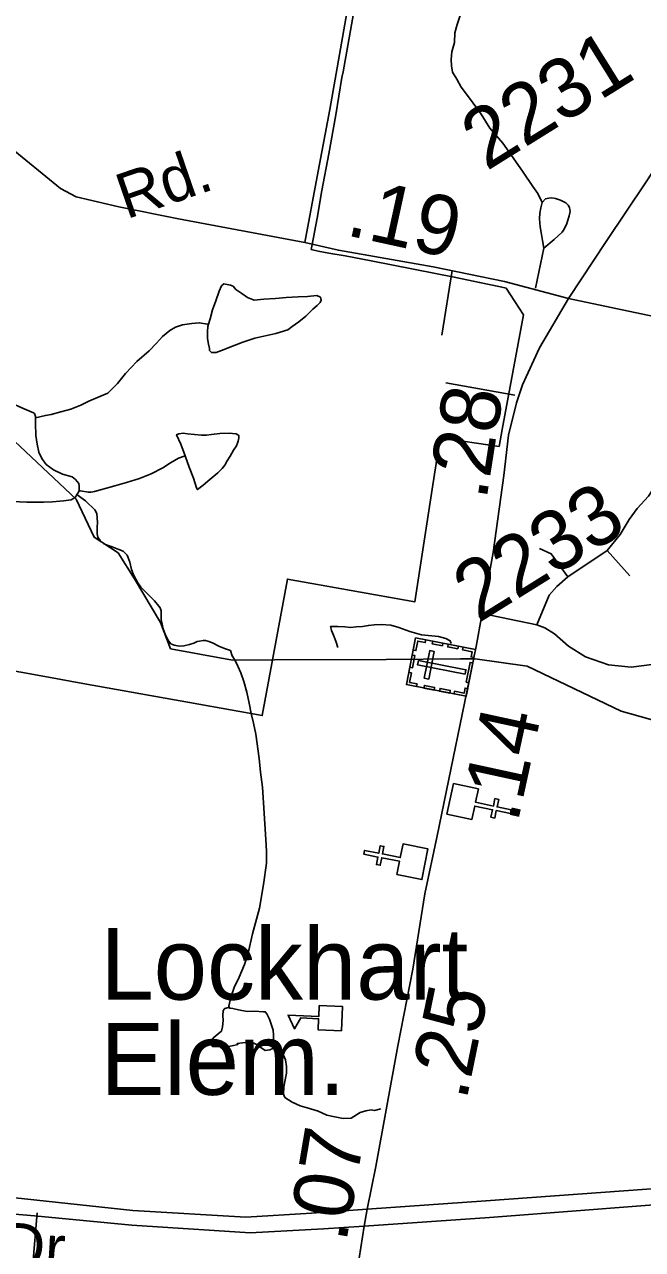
# Model space of a CAD drawing. Extents: x 2001466 to 31450019, y -30647475 to 847247.
# Drawn here: x 2150565 to 2153151, y 745745 to 750869 of the extents above; entities that cross this region are included whole.
import ezdxf

# ---------------------------------------------------------------- set-up
doc = ezdxf.new("R2010")
doc.units = 0
for name, color, linetype in [('Exist Boundary Political City Limit New', 7, 'Continuous'), ('Exist Cultural Cemetery CELL', 7, 'Continuous'), ('Exist Cultural Church CELL', 7, 'Continuous'), ('Exist Cultural Educational Facility Elementary CELL', 7, 'Continuous'), ('Exist Cultural Educational Facility Elementary Label', 7, 'Continuous'), ('Exist Hydrographic Creek Single Shore', 7, 'Continuous'), ('Exist Hydrographic Misc Water Feature', 7, 'Continuous'), ('Exist Road Non-System Type 51', 7, 'Continuous'), ('Exist Road Non-System Type 51 Label', 7, 'Continuous'), ('Exist Road Primary US Divided Attributed', 7, 'Continuous'), ('Exist Road Secondary Mileage Hundredths English Label', 7, 'Continuous'), ('Exist Road Secondary Type 51 Attributed', 7, 'Continuous'), ('Exist Road Secondary Type 51 Label', 7, 'Continuous'), ('Exist Road Secondary Type 51 Number Label', 7, 'Continuous'), ('Map Preparation Boundary City Limit Buffer Line', 7, 'Continuous')]:
    doc.layers.add(name, color=color, linetype=linetype)

msp = doc.modelspace()

# ---------------------------------------------------------------- linework, layer by layer
at = {"layer": 'Exist Boundary Political City Limit New'}
for points in [[(2151999, 751238.4), (2151898, 750671.7)], [(2151898, 750671.7), (2151893.2, 750646.8), (2151867.5, 750490.9), (2151838.5, 750328), (2151809.5, 750174.9)], [(2151809.5, 750174.9), (2151789.2, 750059.2), (2151778.5, 750000), (2151775.8, 749985.8), (2151764.8, 749927.4), (2151793.5, 749921), (2151838.8, 749912.3), (2151907.2, 749901.4), (2152015.8, 749880.1), (2152370.2, 749810.3), (2152469, 749790.4), (2152557.2, 749771.8), (2152581, 749765.9), (2152652.2, 749655.1), (2152563.5, 749175.3), (2152551, 749104.2), (2152303.8, 749140.4), (2152270.8, 748924.9), (2152198.2, 748453.8), (2151665, 748549.5), (2151560, 747978.6), (2151256.2, 748033.4), (2150809, 748112.9), (2150666.5, 748138.5), (2150201.8, 748222.2)]]:
    msp.add_lwpolyline(points, dxfattribs=at)
at = {"layer": 'Exist Cultural Cemetery CELL'}
for points in [[(2152163.3, 748108), (2152201.5, 748303.3), (2152451.4, 748254.4), (2152413.2, 748059)], [(2152244.1, 748295.1), (2152241.9, 748283.9), (2152210.3, 748290.1), (2152202.5, 748250.3), (2152191.6, 748252.4), (2152201.6, 748303.4)], [(2152237.9, 748134.9), (2152256.2, 748131.3), (2152278.9, 748246.9), (2152260.5, 748250.5)], [(2152313.6, 748269.8), (2152271.1, 748278.1), (2152273.3, 748289.3), (2152315.8, 748281)], [(2152378.3, 748257.1), (2152335.8, 748265.4), (2152338, 748276.6), (2152380.5, 748268.3)], [(2152445, 748221.9), (2152433.8, 748224.1), (2152438, 748245.7), (2152398.3, 748253.4), (2152400.5, 748264.4), (2152451.4, 748254.4)], [(2152177.5, 748180.6), (2152187.5, 748231.5), (2152198.7, 748229.3), (2152188.7, 748178.4)], [(2152213, 748209.3), (2152209.4, 748191), (2152408.4, 748152), (2152412, 748170.3)], [(2152412.9, 748117.6), (2152429.2, 748200.9), (2152440.4, 748198.7), (2152424.1, 748115.4)], [(2152205.8, 748099.6), (2152208, 748110.8), (2152176.4, 748117), (2152184.2, 748156.8), (2152173.2, 748158.9), (2152163.3, 748108)], [(2152278.5, 748085.4), (2152236, 748093.7), (2152238.2, 748104.9), (2152280.7, 748096.5)], [(2152344.5, 748072.4), (2152302, 748080.7), (2152304.2, 748091.9), (2152346.7, 748083.6)], [(2152419.5, 748091.5), (2152408.2, 748093.7), (2152404, 748072.1), (2152364.3, 748079.9), (2152362.2, 748069), (2152413.1, 748059)]]:
    msp.add_lwpolyline(points, close=True, dxfattribs=at)
at = {"layer": 'Exist Cultural Church CELL'}
for points in [[(2152464.2, 747671.6), (2152452.4, 747615.9), (2152526.9, 747600), (2152533.5, 747631.3), (2152549.2, 747628), (2152542.5, 747596.7), (2152601.3, 747584.1), (2152597.9, 747568.5), (2152539.1, 747581), (2152532.5, 747549.7), (2152516.8, 747553), (2152523.5, 747584.3), (2152449, 747600.2), (2152436.9, 747543.9), (2152332.8, 747566.1), (2152360.1, 747693.8)], [(2152123.5, 747313.2), (2152134.5, 747369.1), (2152059.8, 747383.8), (2152053.6, 747352.4), (2152037.9, 747355.5), (2152044.1, 747386.9), (2151985.1, 747398.6), (2151988.2, 747414.3), (2152047.2, 747402.6), (2152053.4, 747434), (2152069.1, 747430.9), (2152062.9, 747399.5), (2152137.6, 747384.8), (2152148.9, 747441.3), (2152253.3, 747420.7), (2152228, 747292.6)]]:
    msp.add_lwpolyline(points, close=True, dxfattribs=at)
at = {"layer": 'Exist Cultural Educational Facility Elementary CELL'}
msp.add_lwpolyline([(2151891.6, 746659.6), (2151793.7, 746664), (2151795.8, 746710), (2151720.8, 746713.5), (2151694.5, 746667.6), (2151667.9, 746725.5), (2151796.3, 746719.6), (2151798.4, 746765.6), (2151896.2, 746761.1)], close=True, dxfattribs=at)
at = {"layer": 'Exist Hydrographic Creek Single Shore'}
msp.add_lwpolyline([(2151435.4, 748210.3), (2151176.2, 748258.2), (2151134.4, 748367.3), (2151025.3, 748550), (2150957.2, 748659.7), (2150857.3, 748724.1), (2150781.3, 748883.1), (2150287.3, 749345.9), (2150102.3, 749654.8), (2150002.3, 749729), (2149818.3, 749791.9), (2149568.4, 749783.8), (2149184.3, 749873.7), (2148998.8, 749806.8)], dxfattribs=at)
at = {"layer": 'Exist Hydrographic Misc Water Feature'}
for p, q in [((2151611.9, 748211.2), (2151435.4, 748210.3)), ((2152077.9, 748213.7), (2151611.9, 748211.2)), ((2152389.5, 748215.4), (2152077.9, 748213.7))]:
    msp.add_line(p, q, dxfattribs=at)
for points in [[(2151334.9, 749615.8), (2151332.6, 749605.5), (2151331.2, 749585.5), (2151330.8, 749555.5), (2151335.3, 749531.8), (2151339.2, 749513.7), (2151339, 749505.6), (2151347.6, 749497.8), (2151367.5, 749497.7), (2151389.2, 749505.7), (2151435.2, 749524.3), (2151479, 749540.4), (2151529.1, 749556.8), (2151617, 749577.2), (2151666.7, 749591.6), (2151684.7, 749605.5), (2151712.6, 749626), (2151742.5, 749649.8), (2151772.3, 749678.2), (2151790.3, 749694.1), (2151802, 749706.1), (2151805.9, 749716.1), (2151804.1, 749728.1), (2151788.1, 749736.2), (2151749.9, 749731.9), (2151709.9, 749729.8), (2151660.3, 749727.2), (2151615.8, 749723), (2151566.2, 749720.8), (2151526, 749716.7), (2151498.3, 749726.6), (2151473.9, 749744.4), (2151449.9, 749760.2), (2151437.8, 749774.2), (2151427.8, 749778.2), (2151399.9, 749784), (2151390.1, 749775.8), (2151380, 749753.8), (2151366.1, 749713.7), (2151352.5, 749675.6), (2151342.3, 749637.8), (2151334.9, 749615.8)], [(2151334.9, 749615.8), (2151330.6, 749615.6), (2151296.8, 749621.5), (2151264.8, 749619.1), (2151226.8, 749613.1), (2151196.7, 749603), (2151173.1, 749588.7), (2151143.2, 749564.5), (2151117.1, 749536.3), (2151087.6, 749504.3), (2151035.7, 749459.8), (2150987.7, 749409.8), (2150954.3, 749367.5), (2150914.5, 749327.3), (2150880.3, 749313), (2150835, 749293.1), (2150800.7, 749276.7), (2150758.9, 749260.3), (2150716.9, 749248.4), (2150676.9, 749237.9), (2150652.9, 749233.8), (2150611.3, 749223.5)], [(2150312.7, 749314), (2150315, 749319.8), (2150320.5, 749346.1), (2150381, 749328.4), (2150511, 749284.9), (2150554.9, 749265.2), (2150583, 749253.2), (2150603.1, 749245.4), (2150607, 749241.5), (2150611.5, 749229.5), (2150611.3, 749223.5)], [(2150784.7, 748902.7), (2150778.8, 748892.7), (2150761, 748880.3), (2150729, 748876.2), (2150683.2, 748872.2), (2150645.3, 748871.8), (2150575.2, 748871.5), (2150513.5, 748873.2), (2150431, 748876.7), (2150409.3, 748878.8), (2150351.1, 748886.3), (2150322.8, 748900), (2150301, 748912.2), (2150281.3, 748923.7), (2150267.2, 748933.5), (2150256.9, 748945.6), (2150248.7, 748957.8), (2150245, 748971.8), (2150246.3, 748989.8), (2150268, 749083.9), (2150307.2, 749285.7), (2150312.7, 749314)], [(2150611.3, 749223.5), (2150611.1, 749199.5), (2150613.3, 749149.7), (2150618, 749113.7), (2150626, 749079.7), (2150638.3, 749053.8), (2150656.4, 749028), (2150686.3, 749006), (2150724.7, 748988.1), (2150764.2, 748976.4), (2150778.4, 748966.5), (2150792.7, 748948.5), (2150794.6, 748938.9), (2150794.6, 748918.6)], [(2151237.7, 749065), (2151238.3, 749061.3), (2151254.3, 749017.4), (2151272.6, 748971.3), (2151284.7, 748931.3), (2151288.8, 748923.4), (2151312.7, 748941.7), (2151340.4, 748965.9), (2151374.1, 748994.1), (2151391.9, 749012), (2151404, 749026), (2151413.8, 749044), (2151425.7, 749064.1), (2151439.5, 749088.4), (2151451.6, 749106.5), (2151459.6, 749126.4), (2151461.8, 749140.2), (2151461.4, 749150.4), (2151451.4, 749156.4), (2151435.6, 749158.4), (2151421.4, 749160.1), (2151383.1, 749158.2), (2151347.2, 749153.9), (2151327.3, 749151.6), (2151305.6, 749151.7), (2151247.5, 749157.2), (2151229.5, 749159.1), (2151211.2, 749157), (2151201.6, 749152.8), (2151219.2, 749113.2), (2151237.7, 749065)], [(2151237.7, 749065), (2151210, 749055), (2151176.2, 749035), (2151144.2, 749014.6), (2151096, 748990.3), (2151046.8, 748970.2), (2150992.7, 748954), (2150943, 748939.6), (2150908.6, 748929.4), (2150858.6, 748915.1), (2150844.6, 748913.1), (2150832.7, 748912.9), (2150798.9, 748918.8), (2150794.6, 748918.6)], [(2150794.6, 748918.6), (2150789, 748908.5), (2150784.7, 748902.7)], [(2151426.8, 748250.6), (2151402.6, 748258.4), (2151378.2, 748268.1), (2151352.5, 748282.2), (2151332, 748290.1), (2151322.2, 748292), (2151312.3, 748291.9), (2151298, 748289.6), (2151288.3, 748287.8), (2151274.2, 748281.4), (2151256.2, 748275.7), (2151232.2, 748269.6), (2151212.3, 748269.3), (2151192, 748273.2), (2151178, 748278.9), (2151168.2, 748291), (2151154.2, 748319.1), (2151146, 748341), (2151137.6, 748380.8), (2151137.4, 748416.9), (2151133.3, 748428.9), (2151127.4, 748436.7), (2151109.3, 748458.5), (2151077.3, 748490.5), (2151052.7, 748516.1), (2151039.2, 748534), (2151022.8, 748564.1), (2151012.8, 748589.9), (2151006.6, 748620), (2150998, 748642), (2150994.3, 748649.9), (2150978.1, 748665.7), (2150960.5, 748673.7), (2150932, 748683.7), (2150915.8, 748689.3), (2150897.9, 748697.3), (2150882.1, 748711.1), (2150872.1, 748725.2), (2150869.8, 748739.3), (2150869.6, 748767.3), (2150871.5, 748785.3), (2150869.2, 748805.1), (2150867.6, 748823.2), (2150859.2, 748839.1), (2150847.1, 748851.1), (2150835.2, 748863), (2150820.8, 748877), (2150801.1, 748890.9), (2150784.7, 748902.7)], [(2152349.9, 748279.8), (2152346, 748291.7), (2152327.6, 748301.4), (2152298, 748309.5), (2152225.6, 748316.8), (2152177.9, 748330.6), (2152131.5, 748346.4), (2152097.5, 748356.1), (2152057.3, 748360.1), (2152027.6, 748357.7), (2152003.8, 748355.6), (2151979.8, 748351.6), (2151953.5, 748349.5), (2151929.8, 748347.4), (2151906, 748349), (2151876, 748351.1), (2151865.8, 748351), (2151845.9, 748350.8), (2151850, 748334.7), (2151858.2, 748314.8), (2151867.8, 748289), (2151876.2, 748263)], [(2151424.9, 746754.9), (2151420.8, 746762.8), (2151428.8, 746801), (2151442.3, 746841.1), (2151464.1, 746884.9), (2151485.8, 746937.1), (2151501.6, 746985.1), (2151519, 747065.2), (2151548.6, 747173.5), (2151565.8, 747271.5), (2151577.3, 747361.4), (2151577.3, 747411.7), (2151575, 747459.5), (2151561.5, 747679.4), (2151553.1, 747741.5), (2151546.9, 747799.2), (2151532.6, 747901.2), (2151524, 747947.1), (2151513.7, 747987.2), (2151505.7, 748031), (2151495, 748076.9), (2151482.9, 748120.9), (2151471, 748156.7), (2151458.5, 748184.6), (2151446.9, 748208.7), (2151434.6, 748228.4), (2151426.8, 748250.6)], [(2153678.3, 747824), (2153061.2, 747996.6), (2152668.3, 748185.1), (2152451.2, 748215.7), (2152389.5, 748215.4)], [(2151424.9, 746754.9), (2151437, 746753.1), (2151461, 746747), (2151497.1, 746741.1), (2151527.2, 746741.5), (2151564.8, 746739.8), (2151572.8, 746739.8), (2151579.1, 746731.6), (2151591, 746707.9), (2151599.2, 746683.9), (2151605.4, 746661.9), (2151607.6, 746642.1), (2151607.6, 746621.8), (2151607.8, 746599.9), (2151603.7, 746585.9), (2151591.6, 746580), (2151571.7, 746577.7), (2151553.9, 746589.8), (2151539.7, 746601.7), (2151517.8, 746611.4), (2151493.6, 746611.4), (2151478, 746609.3), (2151455.5, 746607.1), (2151457.9, 746603.1), (2151433.9, 746596.9), (2151417.7, 746594.9), (2151393.5, 746594.9), (2151377.8, 746594.5), (2151351.9, 746594.4), (2151347.8, 746598.6), (2151346, 746612.3), (2151355.8, 746630.7), (2151377.5, 746648.5), (2151389.4, 746658.9), (2151393.3, 746676.9), (2151397, 746702.7), (2151394.8, 746724.6), (2151396.8, 746744.9), (2151402.8, 746752.6), (2151419, 746757), (2151424.9, 746754.9)]]:
    msp.add_lwpolyline(points, dxfattribs=at)
at = {"layer": 'Exist Road Non-System Type 51'}
for p, q in [((2152703, 749765.9), (2152737.9, 749934.1)), ((2152311.7, 749569.7), (2152354.8, 749840)), ((2152616.5, 749318.9), (2152327.7, 749369.8))]:
    msp.add_line(p, q, dxfattribs=at)
for points in [[(2152389, 750910.6), (2152375.3, 750868.5), (2152365.8, 750834.3), (2152364.2, 750794.3), (2152352.5, 750754.1), (2152350.9, 750722.2), (2152351.2, 750696.2), (2152355.4, 750670.3), (2152373.8, 750640.3), (2152392.1, 750606.5), (2152430.6, 750555), (2152475.4, 750493.4), (2152512, 750435.9), (2152566.7, 750372.4), (2152609.2, 750310.9), (2152652, 750251.4), (2152692.6, 750191.8), (2152712.9, 750162), (2152730.4, 750123.9)], [(2152730.4, 750123.9), (2152725.5, 750102.2), (2152721.7, 750080), (2152720, 750056.1), (2152722.3, 750022.2), (2152726.6, 749999.1), (2152732.9, 749966.2), (2152737.9, 749934.1)], [(2152737.9, 749934.1), (2152781, 749969.2), (2152814.8, 750000.7), (2152822.9, 750013), (2152834.2, 750037.3), (2152839.9, 750055.4), (2152843.8, 750069.3), (2152847.6, 750087.5), (2152845.5, 750103.5), (2152839.3, 750113.4), (2152829.3, 750123.2), (2152807.6, 750134.5), (2152787.1, 750140.9), (2152771.4, 750143.4), (2152759.1, 750142.9), (2152744.3, 750140.2), (2152730.4, 750123.9)], [(2153002.2, 748669), (2153056.9, 748735.3), (2153094.4, 748798.8), (2153129, 748844.9), (2153175.1, 748896.8), (2153218.3, 748960.3), (2153261.6, 749029.5)], [(2152837.9, 748559.4), (2152768.7, 748654.6), (2152719.7, 748677.6)], [(2152837.9, 748559.4), (2153002.2, 748669)], [(2153002.2, 748669), (2153097.3, 748562.3)], [(2152708.2, 748357.5), (2152760.1, 748481.5), (2152791.8, 748519), (2152837.9, 748559.4)], [(2152708.2, 748357.5), (2152479.4, 748405.4)], [(2153258.7, 748213.3), (2153201, 748193.1), (2153103, 748181.6), (2153007.9, 748190.2), (2152912.8, 748224.8), (2152840.8, 748268.1), (2152783.1, 748320), (2152742.8, 748346), (2152708.2, 748357.5)], [(2151622.9, 746614.5), (2151642.8, 746570.9), (2151657.1, 746539), (2151661.6, 746511.1), (2151661.8, 746483.1), (2151656, 746455.1), (2151650.4, 746425), (2151648.8, 746395), (2151654.9, 746381.1), (2151685.1, 746361.5), (2151719.2, 746345.8), (2151747.4, 746338), (2151789.9, 746325)], [(2151789.9, 746325), (2151791.5, 746324.5), (2151829.8, 746306.9), (2151863.8, 746299.4), (2151897.9, 746293.7), (2151931.9, 746294), (2151969.6, 746318.5), (2151993.5, 746324.8), (2152015.4, 746328.9), (2152029.5, 746327), (2152056.1, 746333.1)], [(2150617.8, 745897.9), (2150599.9, 745683.7), (2150597.1, 745542)]]:
    msp.add_lwpolyline(points, dxfattribs=at)
at = {"layer": 'Exist Road Primary US Divided Attributed'}
for points in [[(2155754.6, 746179.9), (2155743.3, 746176.4), (2155626.7, 746166.7), (2155322.4, 746140.5), (2154853.8, 746107), (2153457.8, 746018.2), (2152494.7, 745949.4), (2151998.7, 745913.4)], [(2151986.4, 745842.8), (2152511.3, 745879.5), (2153488.6, 745954.2), (2154857, 746062.2), (2155326, 746095.7), (2155630.6, 746121.9), (2155745.5, 746132.5)], [(2151998.7, 745913.4), (2151765.5, 745896.7), (2151491.7, 745880.6), (2151018, 745907.7), (2150383, 745976.1)], [(2150002.3, 745936.9), (2150607.3, 745885.6), (2151014, 745846.4), (2151509.8, 745815.2), (2151816.5, 745831.3), (2151986.4, 745842.8)]]:
    msp.add_lwpolyline(points, dxfattribs=at)
at = {"layer": 'Exist Road Secondary Type 51 Attributed'}
for points in [[(2152394.2, 753542.3), (2152363.4, 753369.6), (2152278.1, 752973.8), (2152236.2, 752725.6), (2152181.3, 752445), (2152095, 752002), (2152037.9, 751618.8), (2152005.5, 751450.2), (2151951.6, 751117.2), (2151909.8, 750894.2), (2151842.3, 750514.1), (2151790, 750233.5), (2151737.6, 749957)], [(2153604.4, 750882.7), (2153476.7, 750685.8), (2153165.9, 750210.4), (2152998.5, 749961.2), (2152841.6, 749723.5)], [(2150494.5, 750364.4), (2150715.8, 750183.2), (2150781.8, 750147.6), (2150959.7, 750106.8), (2151209.7, 750056.5), (2151737.6, 749957)], [(2151737.6, 749957), (2151878.4, 749924.6), (2152274.9, 749855.5), (2152572.8, 749793.7), (2152841.6, 749723.5)], [(2152841.6, 749723.5), (2152719.9, 749516.3), (2152648.8, 749362.3), (2152623.5, 749286.2), (2152589.7, 749150.9), (2152570.5, 748983.2), (2152525.6, 748660.7), (2152454.4, 748267), (2152292.2, 747475.4), (2152239.9, 747232.4), (2152189.7, 746918.3), (2152127.4, 746596.6), (2152035, 746091.7), (2151998.7, 745913.4)], [(2152841.6, 749723.5), (2153198.4, 749647.1), (2153441.1, 749590.5), (2153543.7, 749559.1), (2153621.1, 749513.1), (2153961.2, 749207.3), (2154398.6, 748807.3), (2154661.2, 748562.3), (2154767.9, 748491.1), (2154929.1, 748451.3), (2155303.7, 748411.5), (2155876, 748365.4), (2156064.4, 748334), (2156173.2, 748308.9)], [(2151998.7, 745913.4), (2151986.4, 745842.8)], [(2151986.4, 745842.8), (2151944.1, 745574.5), (2151923.2, 745465.6), (2151923.2, 745371.4), (2151944.6, 745272.9), (2152017.9, 745120.1), (2152116.8, 744930.5), (2152175.4, 744781.8), (2152258.6, 744563), (2152323.4, 744336.8), (2152410.8, 743959.9), (2152475.2, 743726.3), (2152554.7, 743580.8), (2152817.9, 743247.8), (2153136, 742872.9), (2153321.7, 742674), (2153361.5, 742617.4), (2153402.3, 742539.9), (2153442.5, 742408), (2153490.7, 742238.4), (2153536.5, 742085)]]:
    msp.add_lwpolyline(points, dxfattribs=at)
at = {"layer": 'Map Preparation Boundary City Limit Buffer Line'}
for points in [[(2151999, 751238.4), (2151898, 750671.7)], [(2151898, 750671.7), (2151893.2, 750646.8), (2151867.5, 750490.9), (2151838.5, 750328), (2151809.5, 750174.9)], [(2151809.5, 750174.9), (2151789.2, 750059.2), (2151778.5, 750000), (2151775.8, 749985.8), (2151764.8, 749927.4), (2151793.5, 749921), (2151838.8, 749912.3), (2151907.2, 749901.4), (2152015.8, 749880.1), (2152370.2, 749810.3), (2152469, 749790.4), (2152557.2, 749771.8), (2152581, 749765.9), (2152652.2, 749655.1), (2152563.5, 749175.3), (2152551, 749104.2), (2152303.8, 749140.4), (2152270.8, 748924.9), (2152198.2, 748453.8), (2151665, 748549.5), (2151560, 747978.6), (2151256.2, 748033.4), (2150809, 748112.9), (2150666.5, 748138.5), (2150201.8, 748222.2)]]:
    msp.add_lwpolyline(points, dxfattribs=at)

# ---------------------------------------------------------------- texts
at = {"layer": 'Exist Cultural Educational Facility Elementary Label'}
for s, p in [('Lockhart', (2150882.8, 746790.5)), ('Elem.', (2150882.8, 746392))]:
    msp.add_text(s, height=300, dxfattribs=at).set_placement(p)
at = {"layer": 'Exist Road Non-System Type 51 Label'}
msp.add_text('Village Park Dr.', height=190, rotation=356.4222, dxfattribs=at).set_placement((2149039.2, 745759.3))
at = {"layer": 'Exist Road Secondary Mileage Hundredths English Label'}
for s, rotation, p in [('.19', 347.6642, (2151904.2, 749988.9)), ('.28', 81.1085, (2152497.2, 748875.2)), ('.14', 77.7445, (2152628.1, 747524.9)), ('.25', 78.3775, (2152413.5, 746363.3)), ('.07', 80.4004, (2151910.9, 745770.1))]:
    msp.add_text(s, height=250, rotation=rotation, dxfattribs=at).set_placement(p)
at = {"layer": 'Exist Road Secondary Type 51 Label'}
msp.add_text('Rd.', height=190, rotation=19.0091, dxfattribs=at).set_placement((2150991.2, 750053.4))
at = {"layer": 'Exist Road Secondary Type 51 Number Label'}
for s, p in [('2231', (2152498, 750254)), ('2233', (2152463.6, 748363.4))]:
    msp.add_text(s, height=250, rotation=31.918, dxfattribs=at).set_placement(p)

doc.saveas('drawing.dxf')
